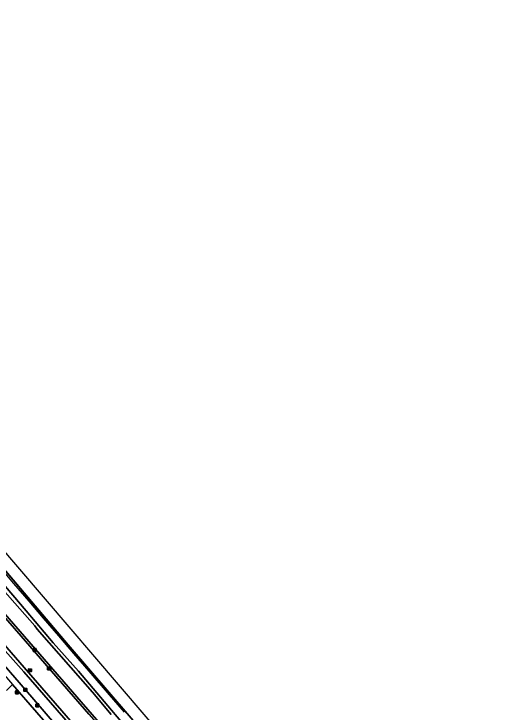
# Model space of a CAD drawing. Extents: x 158793 to 159888, y 384317 to 385256.
# Drawn here: x 159695.5 to 159853.3, y 384707.3 to 384932 of the extents above; entities that cross this region are included whole.
import ezdxf

# ---------------------------------------------------------------- set-up
doc = ezdxf.new("R2010")
doc.units = 0
for name, color, linetype in [('IMGEO_Fietspad_gesloten', 7, 'Continuous'), ('IMGEO_Grasland_overig', 7, 'Continuous'), ('IMGEO_Groenvoorziening', 7, 'Continuous'), ('IMGEO_Hek', 7, 'Continuous'), ('IMGEO_Kolk', 7, 'Continuous'), ('IMGEO_Lichtmast', 7, 'Continuous'), ('IMGEO_Muur', 7, 'Continuous'), ('IMGEO_Perron', 7, 'Continuous'), ('IMGEO_Rijbaan_lokaal_open', 7, 'Continuous'), ('IMGEO_Rioolput', 7, 'Continuous'), ('IMGEO_Verkeerseiland_open', 7, 'Continuous'), ('IMGEO_Verklikker', 7, 'Continuous'), ('IMGEO_Voetpad_open', 7, 'Continuous')]:
    doc.layers.add(name, color=color, linetype=linetype)

msp = doc.modelspace()

# ---------------------------------------------------------------- linework, layer by layer
at = {"layer": 'IMGEO_Fietspad_gesloten'}
for points in [[(159594.11, 384832.05), (159599.92, 384828.24), (159606.9, 384820.34), (159619.09, 384806.29), (159644.85, 384776.83), (159657.04, 384762.9), (159658.02, 384761.78), (159660.44, 384758.99), (159668.28, 384750), (159672.92, 384744.67), (159676.46, 384740.61), (159699.21, 384714.48), (159711.95, 384699.8), (159724.16, 384685.83), (159738.09, 384669.82)], [(159741.57, 384670.97), (159698.66, 384720.23), (159692.71, 384727.03), (159672.74, 384749.96), (159649.15, 384777.47), (159603.16, 384829.93)]]:
    msp.add_lwpolyline(points, dxfattribs=at)
at = {"layer": 'IMGEO_Grasland_overig'}
for points in [[(159508.19, 384960.26), (159630.79, 384812.22), (159659.72, 384777.29), (159686.79, 384745.58), (159687.67, 384746.41), (159690.42, 384743.2), (159689.55, 384742.43), (159691.04, 384740.63), (159692.54, 384738.9), (159821.85, 384589.98)], [(159726.85, 384706.57), (159720.76, 384713.71), (159702.99, 384734.05), (159702.21, 384735.07), (159686.94, 384752.35), (159659.14, 384785.6), (159646.76, 384800.75), (159634.35, 384815.6), (159626.71, 384824.39), (159618.76, 384834.16), (159606.73, 384848.54), (159594.91, 384863.26), (159582.65, 384877.4), (159569.58, 384893.35), (159563.43, 384900.79), (159560.46, 384898.35), (159559.7, 384899.28), (159562.67, 384901.71), (159554.68, 384911.36), (159540.04, 384928.76), (159528.55, 384943.13)], [(159843.55, 384577), (159713.02, 384728.99), (159685.4, 384761.4), (159670.36, 384779.12), (159671.06, 384779.72), (159652.5, 384801.68), (159607.72, 384855.43), (159585.64, 384882.12), (159567.39, 384904.04), (159564.32, 384901.52), (159576.68, 384886.55), (159588.57, 384872.37), (159608.82, 384847.84), (159619.41, 384835.3), (159633.34, 384818.5), (159645.95, 384803.02), (159681.51, 384760.79), (159699.49, 384739.86), (159708.11, 384729.59), (159716.26, 384720.48), (159739.4, 384693.27)], [(159739.4, 384693.27), (159716.26, 384720.48), (159708.11, 384729.59), (159699.49, 384739.86), (159681.51, 384760.79)], [(159686.94, 384752.35), (159702.21, 384735.07), (159702.99, 384734.05), (159720.76, 384713.71), (159726.85, 384706.57)]]:
    msp.add_lwpolyline(points, dxfattribs=at)
at = {"layer": 'IMGEO_Groenvoorziening'}
for points in [[(159688.8, 384743.21), (159688.3, 384742.72), (159692.78, 384737.56), (159697.87, 384731.75), (159704.09, 384724.54), (159719.67, 384706.65), (159732.48, 384691.92), (159745.16, 384677.36), (159747.03, 384675.05), (159750.06, 384670.76), (159761.44, 384654.92), (159763.92, 384651.48), (159766.57, 384653.41), (159772.83, 384646.2), (159776.12, 384641.25), (159776.73, 384638.57), (159779.72, 384633.89), (159785.79, 384624.02)], [(159790.13, 384616.47), (159809.89, 384579.52), (159820.8, 384589.04), (159821.85, 384589.98), (159692.54, 384738.9), (159691.04, 384740.63), (159689.55, 384742.43), (159689.49, 384742.5), (159688.8, 384743.21)], [(159807.69, 384552.57), (159794.05, 384578.38), (159784.54, 384596.34), (159767.16, 384629.21), (159757.71, 384644.16), (159695.03, 384716.22), (159693.1, 384714.32)]]:
    msp.add_lwpolyline(points, dxfattribs=at)
at = {"layer": 'IMGEO_Hek'}
for points in [[(159731.08, 384707.25), (159726.23, 384712.85), (159719.72, 384720.44), (159714.8, 384726.17), (159709.94, 384731.83), (159705.03, 384737.57), (159700.44, 384742.98), (159695.52, 384748.74), (159679.24, 384767.85), (159674.33, 384773.61), (159669.53, 384779.31), (159670.79, 384780.44)], [(159734.7, 384703.73), (159725.48, 384714.4), (159716.44, 384724.96), (159708.27, 384734.44), (159700.42, 384743.71), (159690.55, 384755.32), (159682.34, 384764.97), (159675.49, 384773.02), (159670.34, 384779.13)]]:
    msp.add_lwpolyline(points, dxfattribs=at)
at = {"layer": 'IMGEO_Kolk'}
for p, q in [((159706.36, 384720.92), (159706.36, 384721.78)), ((159706.44, 384721.85), (159707.29, 384721.85)), ((159707.29, 384720.85), (159706.44, 384720.85)), ((159706.62, 384721.34), (159706.62, 384721.36)), ((159707.06, 384721.31), (159706.66, 384721.31)), ((159706.67, 384721.39), (159707.06, 384721.39)), ((159706.85, 384721.63), (159706.88, 384721.63)), ((159706.87, 384721.07), (159706.85, 384721.07)), ((159707.11, 384721.36), (159707.11, 384721.34)), ((159707.37, 384721.78), (159707.37, 384720.92)), ((159698.71, 384714.05), (159698.71, 384714.91)), ((159698.79, 384714.98), (159699.64, 384714.98)), ((159699.64, 384713.98), (159698.79, 384713.98)), ((159698.97, 384714.47), (159698.97, 384714.49)), ((159699.41, 384714.44), (159699.01, 384714.44)), ((159699.02, 384714.52), (159699.41, 384714.52)), ((159699.2, 384714.76), (159699.23, 384714.76)), ((159699.22, 384714.2), (159699.2, 384714.2)), ((159699.46, 384714.49), (159699.46, 384714.47)), ((159699.71, 384714.91), (159699.71, 384714.05))]:
    msp.add_line(p, q, dxfattribs=at)
for points in [[(159706.36, 384720.92), (159706.36, 384721.78)], [(159706.44, 384721.85), (159707.29, 384721.85)], [(159707.29, 384720.85), (159706.44, 384720.85)], [(159707.37, 384721.78), (159707.37, 384720.92)], [(159698.71, 384714.05), (159698.71, 384714.91)], [(159698.79, 384714.98), (159699.64, 384714.98)], [(159699.64, 384713.98), (159698.79, 384713.98)], [(159699.71, 384714.91), (159699.71, 384714.05)]]:
    msp.add_lwpolyline(points, dxfattribs=at)
for centre, radius, start, end in [((159706.44, 384721.77), 0.0765, 91.552, 178.448), ((159706.44, 384721.77), 0.0765, 91.552, 178.448), ((159706.44, 384720.92), 0.0765, 181.552, 268.448), ((159706.44, 384720.92), 0.0765, 181.552, 268.448), ((159706.66, 384721.35), 0.0403, 85.8775, 175.7526), ((159706.66, 384721.34), 0.0366, 178.938, 274.7102), ((159707.07, 384721.35), 0.0386, 1.7309, 96.639), ((159707.06, 384721.35), 0.043, 264.8664, 352.4533), ((159707.29, 384721.77), 0.0765, 1.552, 88.448), ((159707.29, 384721.77), 0.0765, 1.552, 88.448), ((159707.29, 384720.92), 0.0765, 271.552, 358.448), ((159707.29, 384720.92), 0.0765, 271.552, 358.448), ((159698.79, 384714.91), 0.0765, 91.552, 178.448), ((159698.79, 384714.91), 0.0765, 91.552, 178.448), ((159698.79, 384714.06), 0.0765, 181.552, 268.448), ((159698.79, 384714.06), 0.0765, 181.552, 268.448), ((159699.01, 384714.48), 0.0403, 85.8775, 175.7526), ((159699.01, 384714.47), 0.0366, 178.938, 274.7102), ((159699.42, 384714.49), 0.0386, 1.7309, 96.639), ((159699.41, 384714.48), 0.043, 264.8664, 352.4533), ((159699.64, 384714.91), 0.0765, 1.552, 88.448), ((159699.64, 384714.91), 0.0765, 1.552, 88.448), ((159699.64, 384714.06), 0.0765, 271.552, 358.448), ((159699.64, 384714.06), 0.0765, 271.552, 358.448)]:
    msp.add_arc(centre, radius, start, end, dxfattribs=at)
for centre, major_axis, ratio, start_param, end_param in [((159706.85, 384721.35), (-0.387, 0.002), 0.722429, 4.712389, 7.853982), ((159706.88, 384721.35), (-0.39, 0.002), 0.717154, 1.570796, 4.712389), ((159699.2, 384714.48), (-0.387, 0.002), 0.722429, 4.712389, 7.853982), ((159699.22, 384714.48), (-0.39, 0.002), 0.717154, 1.570796, 4.712389)]:
    msp.add_ellipse(centre, major_axis=major_axis, ratio=ratio, start_param=start_param, end_param=end_param, dxfattribs=at)
at = {"layer": 'IMGEO_Lichtmast'}
for p, q in [((159701.7, 384726.91), (159701.7, 384727.71)), ((159701.7, 384727.71), (159701.7, 384726.91)), ((159701.8, 384727.81), (159702.59, 384727.81)), ((159702.59, 384727.81), (159701.8, 384727.81)), ((159702.59, 384726.81), (159701.8, 384726.81)), ((159701.8, 384726.81), (159702.59, 384726.81)), ((159702.69, 384727.71), (159702.69, 384726.91)), ((159702.69, 384726.91), (159702.69, 384727.71)), ((159702.59, 384709.06), (159702.59, 384709.86)), ((159702.59, 384709.86), (159702.59, 384709.06)), ((159702.69, 384709.96), (159703.47, 384709.96)), ((159703.47, 384709.96), (159702.69, 384709.96)), ((159703.47, 384708.96), (159702.69, 384708.96)), ((159702.69, 384708.96), (159703.47, 384708.96)), ((159703.57, 384709.86), (159703.57, 384709.06)), ((159703.57, 384709.06), (159703.57, 384709.86))]:
    msp.add_line(p, q, dxfattribs=at)
for points in [[(159702.12, 384727.69), (159702.27, 384727.69), (159702.27, 384726.94), (159702.12, 384726.94), (159702.12, 384727.69)], [(159703, 384709.84), (159703.15, 384709.84), (159703.15, 384709.09), (159703, 384709.09), (159703, 384709.84)]]:
    msp.add_lwpolyline(points, dxfattribs=at)
for centre, start, end in [((159701.8, 384727.71), 90, 180), ((159701.8, 384727.71), 90, 180), ((159701.8, 384726.91), 180, 270), ((159701.8, 384726.91), 180, 270), ((159702.59, 384727.71), 0, 90), ((159702.59, 384727.71), 360, 90), ((159702.59, 384726.91), 270, 0), ((159702.59, 384726.91), 270, 0), ((159702.69, 384709.86), 90, 180), ((159702.69, 384709.86), 90, 180), ((159702.69, 384709.06), 180, 270), ((159702.69, 384709.06), 180, 270), ((159703.47, 384709.86), 0, 90), ((159703.47, 384709.86), 360, 90), ((159703.47, 384709.06), 270, 0), ((159703.47, 384709.06), 270, 0)]:
    msp.add_arc(centre, 0.1, start, end, dxfattribs=at)
at = {"layer": 'IMGEO_Muur'}
msp.add_lwpolyline([(159671.06, 384779.72), (159670.36, 384779.12), (159713.02, 384728.99), (159842.61, 384578.11), (159846.16, 384573.94), (159845.79, 384573.61), (159853.26, 384564.81)], dxfattribs=at)
at = {"layer": 'IMGEO_Perron'}
msp.add_lwpolyline([(159673.13, 384781.5), (159672.69, 384781.12), (159672.04, 384780.56), (159671.78, 384780.34), (159671.29, 384779.92), (159671.06, 384779.72), (159670.36, 384779.12), (159685.4, 384761.4), (159713.02, 384728.99), (159843.55, 384577), (159846.16, 384573.94), (159845.79, 384573.61), (159846.95, 384572.23), (159849.12, 384574.1), (159848.9, 384574.37), (159849.05, 384574.5), (159849.7, 384575.05), (159849.83, 384575.16)], close=True, dxfattribs=at)
at = {"layer": 'IMGEO_Rijbaan_lokaal_open'}
msp.add_lwpolyline([(159719.67, 384706.65), (159704.09, 384724.54), (159697.87, 384731.75), (159692.78, 384737.56), (159688.3, 384742.72), (159686.69, 384744.57), (159681.97, 384750), (159680.66, 384751.51), (159667.85, 384766.2), (159654.38, 384781.67), (159642.06, 384795.81), (159637.62, 384792.2), (159674.22, 384749.93), (159698.84, 384721.68), (159742.29, 384671.69)], dxfattribs=at)
at = {"layer": 'IMGEO_Rioolput'}
for p, q in [((159700.2, 384720.35), (159700.2, 384721.2)), ((159700.27, 384721.27), (159701.12, 384721.27)), ((159701.12, 384720.27), (159700.27, 384720.27)), ((159700.45, 384720.77), (159700.45, 384720.78)), ((159700.89, 384720.73), (159700.49, 384720.73)), ((159700.5, 384720.82), (159700.89, 384720.82)), ((159700.68, 384721.05), (159700.71, 384721.05)), ((159700.71, 384720.49), (159700.68, 384720.49)), ((159700.94, 384720.78), (159700.94, 384720.77)), ((159701.2, 384721.2), (159701.2, 384720.35))]:
    msp.add_line(p, q, dxfattribs=at)
for points in [[(159700.2, 384720.35), (159700.2, 384721.2)], [(159700.27, 384721.27), (159701.12, 384721.27)], [(159701.12, 384720.27), (159700.27, 384720.27)], [(159701.2, 384721.2), (159701.2, 384720.35)]]:
    msp.add_lwpolyline(points, dxfattribs=at)
for centre, radius, start, end in [((159700.27, 384721.2), 0.0765, 91.552, 178.448), ((159700.27, 384721.2), 0.0765, 91.552, 178.448), ((159700.27, 384720.35), 0.0765, 181.552, 268.448), ((159700.27, 384720.35), 0.0765, 181.552, 268.448), ((159700.49, 384720.78), 0.0403, 85.8775, 175.7526), ((159700.49, 384720.77), 0.0366, 178.938, 274.7102), ((159700.9, 384720.78), 0.0386, 1.7309, 96.639), ((159700.9, 384720.77), 0.043, 264.8664, 352.4533), ((159701.12, 384721.2), 0.0765, 1.552, 88.448), ((159701.12, 384721.2), 0.0765, 1.552, 88.448), ((159701.12, 384720.35), 0.0765, 271.552, 358.448), ((159701.12, 384720.35), 0.0765, 271.552, 358.448)]:
    msp.add_arc(centre, radius, start, end, dxfattribs=at)
for centre, major_axis, ratio, start_param, end_param in [((159700.68, 384720.77), (-0.387, 0.002), 0.722429, 4.712389, 7.853982), ((159700.71, 384720.77), (-0.39, 0.002), 0.717154, 1.570796, 4.712389)]:
    msp.add_ellipse(centre, major_axis=major_axis, ratio=ratio, start_param=start_param, end_param=end_param, dxfattribs=at)
at = {"layer": 'IMGEO_Verkeerseiland_open'}
for points in [[(159583.47, 384852.57), (159591.38, 384843.36), (159603.16, 384829.93), (159649.15, 384777.47), (159672.74, 384749.96), (159692.71, 384727.03), (159698.66, 384720.23), (159741.57, 384670.97)], [(159742.43, 384671.5), (159742.29, 384671.69), (159698.84, 384721.68), (159674.22, 384749.93), (159637.62, 384792.2), (159625.1, 384806.54), (159624.83, 384806.86), (159610.99, 384822.76)]]:
    msp.add_lwpolyline(points, dxfattribs=at)
at = {"layer": 'IMGEO_Verklikker'}
for p, q in [((159696.01, 384713.25), (159696.01, 384714.04)), ((159696.01, 384714.04), (159696.01, 384713.25)), ((159696.11, 384714.14), (159696.9, 384714.14)), ((159696.9, 384714.14), (159696.11, 384714.14)), ((159696.9, 384713.15), (159696.11, 384713.15)), ((159696.11, 384713.15), (159696.9, 384713.15)), ((159697, 384714.04), (159697, 384713.25)), ((159697, 384713.25), (159697, 384714.04))]:
    msp.add_line(p, q, dxfattribs=at)
for points in [[(159696.11, 384713.88), (159696.9, 384713.88), (159696.9, 384713.41), (159696.11, 384713.41), (159696.11, 384713.88)], [(159696.18, 384713.81), (159696.18, 384713.48), (159696.84, 384713.48), (159696.84, 384713.81), (159696.18, 384713.81)]]:
    msp.add_lwpolyline(points, dxfattribs=at)
for centre, start, end in [((159696.11, 384714.04), 90, 180), ((159696.11, 384714.04), 90, 180), ((159696.11, 384713.25), 180, 270), ((159696.11, 384713.25), 180, 270), ((159696.9, 384714.04), 0, 90), ((159696.9, 384714.04), 360, 90), ((159696.9, 384713.25), 270, 0), ((159696.9, 384713.25), 270, 0)]:
    msp.add_arc(centre, 0.1, start, end, dxfattribs=at)
at = {"layer": 'IMGEO_Voetpad_open'}
for points in [[(159672.34, 384742.3), (159674.37, 384739.97), (159675.59, 384738.57), (159694.37, 384716.97), (159695.03, 384716.22), (159757.71, 384644.16), (159767.16, 384629.21), (159784.54, 384596.34), (159794.05, 384578.38), (159807.69, 384552.57)], [(159711.95, 384699.8), (159699.21, 384714.48), (159676.46, 384740.61), (159675.2, 384741.58)]]:
    msp.add_lwpolyline(points, dxfattribs=at)

doc.saveas('drawing.dxf')
